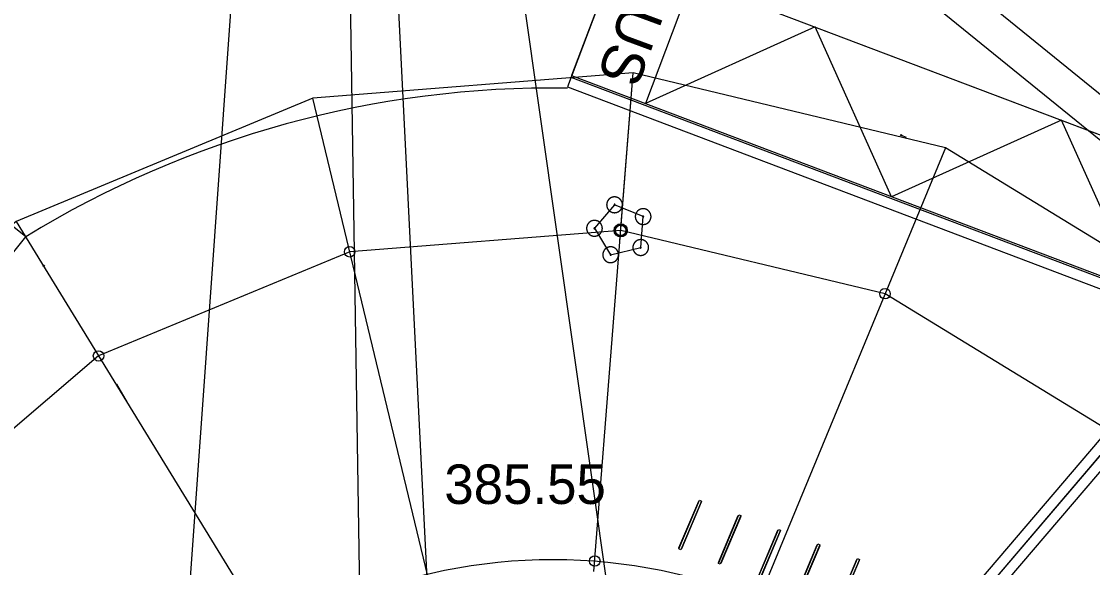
# Model space of a CAD drawing. Extents: x -438233 to -437334, y -1133133 to -1132623.
# Drawn here: x -438068.05 to -438047.71, y -1132941.87 to -1132931.49 of the extents above; entities that cross this region are included whole.
import ezdxf

# ---------------------------------------------------------------- set-up
doc = ezdxf.new("R2010")
doc.units = 0
for name, color, linetype in [('MOBILIÁŘ', 7, 'Continuous'), ('OSY', 7, 'Continuous'), ('SILNA 1', 7, 'Continuous'), ('SILNA 2', 7, 'Continuous'), ('TENKA', 7, 'Continuous'), ('urban islands', 7, 'Continuous'), ('Vrstva 1', 7, 'Continuous'), ('Vrstva 10', 7, 'Continuous'), ('Vrstva 15', 7, 'Continuous'), ('Vrstva 3', 7, 'Continuous'), ('Vrstva 40', 7, 'Continuous'), ('Vrstva 9', 7, 'Continuous')]:
    doc.layers.add(name, color=color, linetype=linetype)

# ---------------------------------------------------------------- blocks, each defined once
blk = doc.blocks.new('A$C32EE4163')
at = {"layer": 'SILNA 1'}
for radius in [1.25, 1.25, 1.13, 1.13]:
    blk.add_circle((0, 0), radius, dxfattribs=at)
blk = doc.blocks.new('A$C1C6D51B8')
at = {"layer": 'urban islands'}
for p, q in [((-23400, 4190), (-1200, 4190)), ((-1200, 3710), (-23400, 3710)), ((-23400, 3660), (-1200, 3660)), ((-23400, 3239), (-23400, 3300)), ((-23400, 3180), (-1200, 3180)), ((-22900, 3710), (-22900, 3660)), ((-22900, 3180), (-22900, 3130)), ((-22900, 2650), (-22900, 2600)), ((-22900, 2120), (-22900, 2070)), ((-22290, 3660), (-22290, 3710)), ((-22290, 3130), (-22290, 3180)), ((-21900, 3180), (-21900, 3130)), ((-21900, 2650), (-21900, 2600)), ((-21900, 2120), (-21900, 2070)), ((-19450, 3710), (-19450, 3660)), ((-19450, 3180), (-19450, 3130)), ((-19450, 2650), (-19450, 2600)), ((-19450, 2120), (-19450, 2070)), ((-18950, 3660), (-18950, 3710)), ((-18950, 3180), (-18950, 3130)), ((-18950, 2650), (-18950, 2600)), ((-18950, 2120), (-18950, 2070)), ((-14850, 3710), (-14850, 3660)), ((-14850, 3180), (-14850, 3130)), ((-14850, 2650), (-14850, 2600)), ((-14850, 2120), (-14850, 2070)), ((-14350, 3660), (-14350, 3710)), ((-14350, 3180), (-14350, 3130)), ((-14350, 2650), (-14350, 2600)), ((-14350, 2120), (-14350, 2070)), ((-10250, 3710), (-10250, 3660)), ((-10250, 3180), (-10250, 3130)), ((-10250, 2650), (-10250, 2600)), ((-10250, 2120), (-10250, 2070)), ((-9750, 3660), (-9750, 3710)), ((-9750, 3180), (-9750, 3130)), ((-9750, 2650), (-9750, 2600)), ((-9750, 2120), (-9750, 2070)), ((-5650, 3710), (-5650, 3660)), ((-5650, 3180), (-5650, 3130)), ((-5650, 2650), (-5650, 2600)), ((-5650, 2120), (-5650, 2070)), ((-5150, 3660), (-5150, 3710)), ((-5150, 3180), (-5150, 3130)), ((-5150, 2650), (-5150, 2600)), ((-5150, 2120), (-5150, 2070)), ((-2700, 3130), (-2700, 3180)), ((-2700, 2600), (-2700, 2650)), ((-2700, 2070), (-2700, 2120)), ((-2310, 3710), (-2310, 3660)), ((-2310, 3180), (-2310, 3130)), ((-2300, 3710), (-2300, 3660)), ((-1700, 3710), (-1700, 3660)), ((-1700, 3180), (-1700, 3130)), ((-1700, 2650), (-1700, 2600)), ((-1700, 2120), (-1700, 2070)), ((-1200, 3214), (-1200, 3200)), ((-23400, 976), (-23400, 978)), ((-23400, 815), (-23400, 911)), ((-23400, 530), (-1200, 530)), ((-23400, 480), (-1200, 480)), ((-22900, 1590), (-22900, 1540)), ((-22900, 1060), (-22900, 1010)), ((-22900, 480), (-22900, 530)), ((-22290, 1010), (-22290, 1060)), ((-22290, 530), (-22290, 480)), ((-21900, 1590), (-21900, 1540)), ((-21900, 1060), (-21900, 1010)), ((-19450, 1590), (-19450, 1540)), ((-19450, 1060), (-19450, 1010)), ((-19450, 530), (-19450, 480)), ((-18950, 1590), (-18950, 1540)), ((-18950, 1060), (-18950, 1010)), ((-18950, 480), (-18950, 530)), ((-14850, 1590), (-14850, 1540)), ((-14850, 1060), (-14850, 1010)), ((-14850, 530), (-14850, 480)), ((-14350, 1590), (-14350, 1540)), ((-14350, 1060), (-14350, 1010)), ((-14350, 480), (-14350, 530)), ((-10250, 1590), (-10250, 1540)), ((-10250, 1060), (-10250, 1010)), ((-10250, 530), (-10250, 480)), ((-9750, 1590), (-9750, 1540)), ((-9750, 1060), (-9750, 1010)), ((-9750, 480), (-9750, 530)), ((-5650, 1590), (-5650, 1540)), ((-5650, 1060), (-5650, 1010)), ((-5650, 530), (-5650, 480)), ((-5150, 1590), (-5150, 1540)), ((-5150, 1060), (-5150, 1010)), ((-5150, 480), (-5150, 530)), ((-2700, 1540), (-2700, 1590)), ((-2700, 1010), (-2700, 1060)), ((-2310, 1060), (-2310, 1010)), ((-2310, 480), (-2310, 530)), ((-2300, 530), (-2300, 480)), ((-1700, 1590), (-1700, 1540)), ((-1700, 1060), (-1700, 1010)), ((-1700, 530), (-1700, 480)), ((-1200, 890), (-1200, 951))]:
    blk.add_line(p, q, dxfattribs=at)
for points in [[(-1200, 0), (-1200, 4190), (0, 4190), (0, 0), (-23400, 0), (-23400, 4190), (-24600, 4190), (-24600, 0), (-23400, 0)], [(-23400, 3130), (-1200, 3130), (-1200, 2650), (-23400, 2650)], [(-2505, 3165), (-2531, 3180)], [(-2479, 3180), (-2505, 3165)], [(-1200, 3375), (-1200, 3279), (-1200, 3440)], [(-1200, 3241), (-1200, 3180), (-1200, 3241)], [(-1200, 1060), (-23400, 1060), (-23400, 1540), (-1200, 1540)], [(-23400, 949), (-23400, 1010), (-1200, 1010)], [(-2531, 1010), (-2505, 1025)], [(-2505, 1025), (-2479, 1010)]]:
    blk.add_lwpolyline(points, dxfattribs=at)
for points in [[(-1200, 2120), (-23400, 2120), (-23400, 2600), (-1200, 2600)], [(-23400, 2070), (-1200, 2070), (-1200, 1590), (-23400, 1590)]]:
    blk.add_lwpolyline(points, close=True, dxfattribs=at)
for centre, radius, start, end in [((-2505, 3240), 80, 228.59038, 311.40962), ((-2505, 3243), 67.7, 247.84515, 292.15485), ((-2505, 950), 80, 48.59038, 131.40962), ((-2505, 947), 67.7, 67.84515, 112.15485)]:
    blk.add_arc(centre, radius, start, end, dxfattribs=at)
blk = doc.blocks.new('A$C3B8F586D')
at = {"layer": 'Vrstva 1'}
for points in [[(0, 201), (0, -201), (-10050, -201), (-10050, 201), (0, 201)], [(-9855, 201), (-9855, 249), (-201, 249), (-201, 201)], [(-201, -201), (-201, -249), (-9855, -249), (-9855, -201)]]:
    blk.add_lwpolyline(points, dxfattribs=at)
blk = doc.blocks.new('A$C7A6F5A01')
at = {"layer": 'Vrstva 1'}
for p, q in [((-20, 32), (-39, 0)), ((-39, 0), (-20, -35)), ((18, 32), (-20, 32)), ((40, 0), (18, 32)), ((18, -35), (40, 0)), ((-20, -35), (18, -35))]:
    blk.add_line(p, q, dxfattribs=at)
for points in [[(1497, 0), (1491, 133), (1481, 203), (1479, 219), (1476, 236), (1474, 253), (1471, 269), (1468, 286), (1465, 302), (1461, 319), (1458, 335), (1454, 351), (1450, 367), (1446, 383), (1442, 399), (1437, 415), (1432, 431), (1428, 447), (1423, 463), (1418, 478), (1412, 494), (1407, 509), (1401, 524), (1396, 540), (1390, 555), (1383, 570), (1377, 585), (1371, 600), (1364, 615), (1358, 630), (1351, 644), (1344, 659), (1336, 673), (1329, 688), (1322, 702), (1314, 716), (1306, 730), (1298, 744), (1290, 758), (1282, 772), (1274, 786), (1265, 799), (1256, 813), (1248, 826), (1239, 840), (1229, 853), (1220, 866), (1211, 879), (1201, 892), (1192, 905), (1182, 917), (1172, 930), (1162, 942), (1152, 955), (1142, 967), (1131, 979), (1121, 991), (1110, 1003), (1099, 1015), (1088, 1026), (1077, 1038), (1066, 1049), (1055, 1061), (1044, 1072), (1032, 1083), (1020, 1094), (1009, 1105), (997, 1115), (985, 1126), (973, 1136), (961, 1147), (948, 1157), (936, 1167), (923, 1177), (911, 1186), (898, 1196), (885, 1206), (872, 1215), (859, 1224), (846, 1233), (833, 1242), (819, 1251), (806, 1260), (792, 1268), (779, 1277), (765, 1285), (751, 1293), (737, 1301), (723, 1309), (709, 1317), (695, 1324), (681, 1332), (666, 1339), (652, 1346), (637, 1353), (623, 1360), (608, 1366), (593, 1373), (578, 1379), (563, 1385), (548, 1391), (533, 1397), (518, 1403), (503, 1409), (487, 1414), (472, 1419), (456, 1424), (441, 1429), (425, 1434), (409, 1438), (394, 1443), (378, 1447), (362, 1451), (346, 1455), (330, 1459), (314, 1462), (298, 1466), (281, 1469), (265, 1472), (249, 1475), (232, 1478), (216, 1480), (200, 1482), (183, 1485), (166, 1487), (150, 1488), (133, 1490), (116, 1491), (99, 1493), (83, 1494), (66, 1495), (-67, 1495), (-85, 1494), (-102, 1493), (-120, 1491), (-137, 1490), (-154, 1488), (-172, 1486), (-189, 1484), (-206, 1482), (-223, 1479), (-240, 1477), (-257, 1474), (-274, 1471), (-290, 1467), (-307, 1464), (-324, 1460), (-341, 1457), (-357, 1453), (-374, 1448), (-390, 1444), (-406, 1440), (-422, 1435), (-439, 1430), (-455, 1425), (-471, 1420), (-487, 1414), (-503, 1409), (-518, 1403), (-534, 1397), (-550, 1391), (-565, 1385), (-581, 1378), (-596, 1372), (-611, 1365), (-626, 1358), (-642, 1351), (-657, 1344), (-671, 1336), (-686, 1329), (-701, 1321), (-716, 1313), (-730, 1305), (-744, 1297), (-759, 1289), (-773, 1280), (-787, 1272), (-801, 1263), (-815, 1254), (-829, 1245), (-843, 1236), (-856, 1226), (-870, 1217), (-883, 1207), (-896, 1197), (-909, 1187), (-922, 1177), (-935, 1167), (-948, 1156), (-961, 1146), (-973, 1135), (-986, 1124), (-998, 1114), (-1010, 1102), (-1023, 1091), (-1035, 1080), (-1046, 1069), (-1058, 1057), (-1070, 1045), (-1081, 1033), (-1092, 1021), (-1104, 1009), (-1115, 997), (-1126, 985), (-1136, 972), (-1147, 960), (-1158, 947), (-1168, 934), (-1178, 921), (-1188, 908), (-1198, 895), (-1208, 882), (-1218, 869), (-1227, 855), (-1237, 841), (-1246, 828), (-1255, 814), (-1264, 800), (-1273, 786), (-1281, 772), (-1290, 758), (-1298, 743), (-1306, 729), (-1314, 714), (-1322, 700), (-1330, 685), (-1338, 670), (-1345, 655), (-1352, 640), (-1359, 625), (-1366, 610), (-1373, 594), (-1379, 579), (-1386, 564), (-1392, 548), (-1398, 532), (-1404, 517), (-1410, 501), (-1415, 485), (-1420, 469), (-1426, 453), (-1431, 437), (-1435, 420), (-1440, 404), (-1445, 388), (-1449, 371), (-1453, 355), (-1457, 338), (-1461, 321), (-1464, 304), (-1467, 288), (-1471, 271), (-1474, 254), (-1476, 237), (-1479, 220), (-1481, 202), (-1484, 185), (-1486, 168), (-1487, 150), (-1489, 133), (-1495, 67), (-1495, -66), (-1489, -136), (-1488, -153), (-1486, -170), (-1484, -186), (-1482, -203), (-1479, -220), (-1477, -236), (-1474, -253), (-1472, -269), (-1469, -285), (-1465, -302), (-1462, -318), (-1458, -334), (-1455, -350), (-1451, -366), (-1447, -382), (-1442, -398), (-1438, -414), (-1433, -429), (-1429, -445), (-1424, -461), (-1419, -476), (-1413, -492), (-1408, -507), (-1402, -522), (-1397, -537), (-1391, -552), (-1385, -568), (-1378, -582), (-1372, -597), (-1366, -612), (-1359, -627), (-1352, -641), (-1345, -656), (-1338, -670), (-1330, -685), (-1323, -699), (-1315, -713), (-1308, -727), (-1300, -741), (-1292, -755), (-1283, -769), (-1275, -783), (-1267, -796), (-1258, -810), (-1249, -823), (-1240, -837), (-1231, -850), (-1222, -863), (-1213, -876), (-1203, -889), (-1193, -902), (-1184, -914), (-1174, -927), (-1164, -939), (-1154, -952), (-1143, -964), (-1133, -976), (-1122, -988), (-1112, -1000), (-1101, -1012), (-1090, -1024), (-1079, -1035), (-1068, -1047), (-1057, -1058), (-1045, -1069), (-1034, -1080), (-1022, -1091), (-1010, -1102), (-999, -1113), (-987, -1124), (-974, -1134), (-962, -1145), (-950, -1155), (-938, -1165), (-925, -1175), (-912, -1185), (-900, -1194), (-887, -1204), (-874, -1213), (-861, -1223), (-848, -1232), (-834, -1241), (-821, -1250), (-808, -1259), (-794, -1267), (-780, -1276), (-767, -1284), (-753, -1292), (-739, -1300), (-725, -1308), (-711, -1316), (-696, -1324), (-682, -1331), (-668, -1338), (-653, -1346), (-639, -1353), (-624, -1360), (-609, -1366), (-595, -1373), (-580, -1379), (-565, -1385), (-550, -1392), (-534, -1397), (-519, -1403), (-504, -1409), (-489, -1414), (-473, -1420), (-458, -1425), (-442, -1430), (-426, -1434), (-411, -1439), (-395, -1444), (-379, -1448), (-363, -1452), (-347, -1456), (-331, -1460), (-315, -1463), (-299, -1467), (-283, -1470), (-266, -1473), (-250, -1476), (-233, -1479), (-217, -1481), (-200, -1484), (-184, -1486), (-167, -1488), (-151, -1490), (-134, -1491), (-67, -1495), (-1, -1495), (17, -1495), (34, -1494), (51, -1494), (68, -1494), (85, -1493), (103, -1492), (120, -1491), (137, -1489), (154, -1488), (171, -1486), (188, -1484), (204, -1482), (221, -1480), (238, -1477), (255, -1474), (271, -1471), (288, -1468), (305, -1465), (321, -1461), (338, -1458), (354, -1454), (370, -1450), (387, -1446), (403, -1441), (419, -1436), (435, -1432), (451, -1427), (467, -1422), (483, -1416), (498, -1411), (514, -1405), (530, -1399), (545, -1393), (561, -1387), (576, -1381), (592, -1374), (607, -1367), (622, -1361), (637, -1354), (652, -1346), (667, -1339), (682, -1331), (697, -1324), (711, -1316), (726, -1308), (740, -1300), (755, -1291), (769, -1283), (783, -1274), (797, -1265), (811, -1257), (825, -1247), (839, -1238), (852, -1229), (866, -1219), (879, -1210), (893, -1200), (906, -1190), (919, -1180), (932, -1169), (945, -1159), (958, -1149), (970, -1138), (983, -1127), (995, -1116), (1008, -1105), (1020, -1094), (1032, -1082), (1044, -1071), (1056, -1059), (1067, -1048), (1079, -1036), (1090, -1024), (1102, -1012), (1113, -999), (1124, -987), (1135, -975), (1146, -962), (1156, -949), (1167, -936), (1177, -923), (1187, -910), (1197, -897), (1207, -884), (1217, -870), (1227, -857), (1236, -843), (1246, -830), (1255, -816), (1264, -802), (1273, -788), (1281, -773), (1290, -759), (1298, -745), (1307, -730), (1315, -716), (1323, -701), (1330, -686), (1338, -671), (1346, -656), (1353, -641), (1360, -626), (1367, -611), (1374, -595), (1380, -580), (1387, -564), (1393, -549), (1399, -533), (1405, -517), (1410, -501), (1416, -486), (1421, -469), (1427, -453), (1431, -437), (1436, -421), (1441, -405), (1445, -388), (1450, -372), (1454, -355), (1457, -338), (1461, -322), (1465, -305), (1468, -288), (1471, -271), (1474, -254), (1476, -237), (1479, -220), (1481, -203), (1491, -136), (1494, -66)], [(-1, -101), (18, -98), (37, -92), (39, -91), (41, -90), (43, -89), (45, -88), (47, -87), (49, -86), (51, -85), (53, -84), (55, -83), (57, -82), (58, -81), (60, -80), (62, -78), (63, -77), (65, -76), (67, -75), (68, -73), (70, -72), (71, -70), (73, -69), (74, -68), (75, -66), (77, -65), (78, -63), (79, -62), (80, -60), (82, -59), (83, -57), (84, -55), (85, -54), (86, -52), (87, -50), (88, -49), (89, -47), (90, -45), (90, -44), (91, -42), (92, -40), (93, -38), (94, -37), (94, -35), (95, -33), (95, -31), (96, -29), (97, -28), (97, -26), (98, -24), (98, -22), (98, -20), (99, -18), (99, -16), (99, -15), (100, -13), (100, -11), (100, -9), (100, -7), (100, -5), (100, -3), (100, -1), (100, 1), (100, 2), (100, 4), (100, 6), (100, 8), (100, 10), (100, 12), (99, 14), (99, 16), (99, 18), (98, 19), (98, 21), (98, 23), (97, 25), (97, 27), (96, 29), (95, 31), (95, 32), (94, 34), (94, 36), (93, 38), (92, 40), (91, 41), (91, 43), (90, 45), (89, 47), (88, 48), (87, 50), (86, 52), (85, 53), (84, 55), (83, 57), (82, 58), (81, 60), (79, 61), (78, 63), (77, 64), (76, 66), (74, 67), (73, 69), (71, 70), (70, 72), (69, 73), (67, 74), (66, 76), (64, 77), (62, 78), (61, 79), (59, 81), (57, 82), (56, 83), (54, 84), (52, 85), (50, 86), (48, 87), (46, 88), (44, 89), (42, 90), (40, 91), (38, 92), (36, 93), (34, 94), (32, 94), (30, 95), (27, 96), (25, 96), (23, 97), (21, 98), (18, 98), (-17, 98), (-19, 98), (-21, 97), (-23, 96), (-26, 96), (-28, 95), (-30, 94), (-32, 94), (-34, 93), (-36, 92), (-38, 91), (-40, 90), (-42, 89), (-44, 88), (-46, 87), (-48, 86), (-50, 85), (-52, 84), (-54, 83), (-55, 82), (-57, 81), (-59, 80), (-60, 78), (-62, 77), (-64, 76), (-65, 75), (-67, 73), (-68, 72), (-70, 71), (-71, 69), (-72, 68), (-74, 66), (-75, 65), (-76, 63), (-78, 62), (-79, 60), (-80, 59), (-81, 57), (-82, 56), (-83, 54), (-85, 52), (-86, 51), (-87, 49), (-87, 47), (-88, 46), (-89, 44), (-90, 42), (-91, 41), (-92, 39), (-92, 37), (-93, 35), (-94, 34), (-94, 32), (-95, 30), (-96, 28), (-96, 26), (-97, 25), (-97, 23), (-98, 21), (-98, 19), (-98, 17), (-99, 15), (-99, 13), (-99, 12), (-99, 10), (-100, 8), (-100, 6), (-100, 4), (-100, 2), (-100, 0), (-100, -2), (-100, -3), (-100, -5), (-100, -7), (-100, -9), (-99, -11), (-99, -13), (-99, -15), (-99, -17), (-98, -18), (-98, -20), (-98, -22), (-97, -24), (-97, -26), (-96, -28), (-96, -29), (-95, -31), (-94, -33), (-94, -35), (-93, -37), (-92, -38), (-92, -40), (-91, -42), (-90, -44), (-89, -45), (-88, -47), (-87, -49), (-86, -50), (-85, -52), (-84, -54), (-83, -55), (-82, -57), (-80, -58), (-79, -60), (-78, -62), (-77, -63), (-75, -65), (-74, -66), (-72, -68), (-71, -69), (-70, -71), (-68, -72), (-66, -73), (-65, -75), (-63, -76), (-61, -77), (-60, -79), (-58, -80), (-56, -81), (-54, -82), (-52, -83), (-50, -85), (-48, -86), (-46, -87), (-44, -88), (-42, -89), (-40, -90), (-38, -91), (-36, -92), (-17, -98)]]:
    blk.add_lwpolyline(points, close=True, dxfattribs=at)
blk = doc.blocks.new('A$C5CBC2F6B')
at = {"layer": 'DEFPOINTS'}
blk.add_lwpolyline([(0, 5), (-4.76, 1.55), (-2.94, -4.05), (2.94, -4.05), (4.76, 1.55)], close=True, dxfattribs=at)
at = {"layer": 'MOBILIÁŘ', "xscale": 0.001, "yscale": 0.001}
for p in [(0, 5), (-4.75, 1.55), (4.76, 1.55), (-2.94, -4.05), (2.94, -4.05)]:
    blk.add_blockref('A$C7A6F5A01', p, dxfattribs=at)

msp = doc.modelspace()

# ---------------------------------------------------------------- linework, layer by layer
at = {"layer": 'DEFPOINTS'}
msp.add_circle((-438057.962, -1132951.913), 10.2, dxfattribs=at)
at = {"layer": 'OSY'}
for p, q in [((-438057.181, -1132941.944), (-438056.44, -1132932.473)), ((-438056.69, -1132935.663), (-438056.44, -1132932.473)), ((-438060.3, -1132942.19), (-438062.522, -1132932.954)), ((-438050.507, -1132933.894), (-438054.139, -1132942.673)), ((-438068.157, -1132935.291), (-438063.19, -1132943.389)), ((-438045.304, -1132937.08), (-438051.47, -1132944.306)), ((-438047.576, -1132939.742), (-438051.47, -1132944.306))]:
    msp.add_line(p, q, dxfattribs=at)
for points in [[(-438050.507, -1132933.894), (-438056.44, -1132932.473), (-438062.522, -1132932.954), (-438068.157, -1132935.291), (-438072.795, -1132939.255), (-438075.98, -1132944.458), (-438077.402, -1132950.391), (-438076.921, -1132956.473), (-438074.584, -1132962.109), (-438070.62, -1132966.746), (-438065.417, -1132969.932), (-438059.484, -1132971.354), (-438053.402, -1132970.872), (-438047.766, -1132968.535), (-438043.129, -1132964.571), (-438039.943, -1132959.368), (-438038.521, -1132953.435), (-438039.002, -1132947.353), (-438041.339, -1132941.718), (-438045.304, -1132937.08)], [(-438056.674, -1132935.463), (-438061.82, -1132935.87), (-438066.589, -1132937.848), (-438070.513, -1132941.202), (-438073.208, -1132945.605), (-438074.411, -1132950.625), (-438074.004, -1132955.771), (-438072.027, -1132960.54), (-438068.673, -1132964.464), (-438064.27, -1132967.16), (-438059.25, -1132968.363), (-438054.103, -1132967.956), (-438049.335, -1132965.978), (-438045.411, -1132962.624), (-438042.715, -1132958.221), (-438041.512, -1132953.201), (-438041.919, -1132948.055), (-438043.897, -1132943.286), (-438047.251, -1132939.362), (-438051.654, -1132936.666)], [(-438056.674, -1132935.463), (-438061.82, -1132935.87), (-438066.589, -1132937.848), (-438070.513, -1132941.202), (-438073.208, -1132945.605), (-438074.411, -1132950.625), (-438074.004, -1132955.771), (-438072.027, -1132960.54), (-438068.673, -1132964.464), (-438064.27, -1132967.16), (-438059.25, -1132968.363), (-438054.103, -1132967.956), (-438049.335, -1132965.978), (-438045.411, -1132962.624), (-438042.715, -1132958.221), (-438041.512, -1132953.201), (-438041.919, -1132948.055), (-438043.897, -1132943.286), (-438047.251, -1132939.362), (-438051.654, -1132936.666)]]:
    msp.add_lwpolyline(points, close=True, dxfattribs=at)
at = {"layer": 'SILNA 1'}
msp.add_line((-438047.404, -1132939.233), (-438051.564, -1132944.108), dxfattribs=at)
msp.add_lwpolyline([(-438047.359, -1132939.797), (-438051.06, -1132944.133)], dxfattribs=at)
for centre in [(-438056.674, -1132935.463), (-438056.674, -1132935.463), (-438061.82, -1132935.87), (-438061.82, -1132935.87), (-438051.654, -1132936.666), (-438051.654, -1132936.666), (-438066.589, -1132937.848), (-438066.589, -1132937.848), (-438057.166, -1132941.744), (-438057.166, -1132941.744)]:
    msp.add_circle(centre, 0.1, dxfattribs=at)
at = {"layer": 'SILNA 2'}
for points in [[(-438057.684, -1132932.736), (-438045.528, -1132937.343), (-438044.565, -1132934.789), (-438056.721, -1132930.182)], [(-438076.091, -1132945.736), (-438067.972, -1132935.583), (-438070.106, -1132933.881), (-438078.226, -1132944.034)]]:
    msp.add_lwpolyline(points, close=True, dxfattribs=at)
at = {"layer": 'Vrstva 1'}
for p, q in [((-438062.212, -1132905.093), (-438059.475, -1132959.57)), ((-438062.212, -1132905.093), (-438056.623, -1132944.425)), ((-438062.212, -1132905.093), (-438061.485, -1132952.054)), ((-438056.721, -1132930.182), (-438057.607, -1132932.519)), ((-438056.721, -1132930.182), (-438044.565, -1132934.789)), ((-438055.318, -1132930.713), (-438056.204, -1132933.051)), ((-438057.607, -1132932.519), (-438045.451, -1132937.127)), ((-438057.619, -1132932.551), (-438045.463, -1132937.158)), ((-438057.523, -1132940.66), (-438057.523, -1132940.66))]:
    msp.add_line(p, q, dxfattribs=at)
for points in [[(-438046.853, -1132936.595), (-438048.305, -1132933.371), (-438051.529, -1132934.823), (-438052.98, -1132931.599), (-438056.204, -1132933.051)], [(-438051.348, -1132933.655), (-438051.253, -1132933.691)]]:
    msp.add_lwpolyline(points, dxfattribs=at)
for centre in [(-438051.348, -1132933.655), (-438067.631, -1132936.135)]:
    msp.add_circle(centre, 0.0127, dxfattribs=at)
for centre, radius, start, end in [((-438057.962, -1132951.913), 27.6, 21.7557, 127.458), ((-438057.961, -1132951.909), 19.15, 89.1789, 121.5091)]:
    msp.add_arc(centre, radius, start, end, dxfattribs=at)
at = {"layer": 'Vrstva 10'}
msp.add_lwpolyline([(-438055.747, -1132927.108), (-438040.569, -1132939.425), (-438035.111, -1132943.85)], dxfattribs=at)
at = {"layer": 'Vrstva 15'}
msp.add_line((-438066.25, -1132938.387), (-438066.044, -1132938.735), dxfattribs=at)
at = {"layer": 'Vrstva 40'}
msp.add_line((-438065.445, -1132950.458), (-438062.212, -1132905.093), dxfattribs=at)
at = {"layer": 'Vrstva 9'}
msp.add_lwpolyline([(-438055.321, -1132926.584), (-438040.144, -1132938.9), (-438034.686, -1132943.325)], dxfattribs=at)

# ---------------------------------------------------------------- block references
at = {"layer": 'MOBILIÁŘ'}
for name, p, xscale, yscale, rotation in [('A$C5CBC2F6B', (-438056.674, -1132935.463), 0.1, 0.10000000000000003, 13.523388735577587), ('A$C3B8F586D', (-438055.161, -1132940.596), 0.00010000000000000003, 0.00010000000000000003, 67.1092289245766), ('A$C3B8F586D', (-438054.41, -1132940.873), 0.00010000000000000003, 0.00010000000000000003, 67.1092289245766), ('A$C3B8F586D', (-438053.66, -1132941.15), 0.00010000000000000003, 0.00010000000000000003, 67.1092289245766), ('A$C3B8F586D', (-438052.91, -1132941.428), 0.00010000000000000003, 0.00010000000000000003, 67.1092289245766), ('A$C1C6D51B8', (-438069.441, -1132941.842), 0.00010000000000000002, 0.0001, 139.36791051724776), ('A$C3B8F586D', (-438052.159, -1132941.705), 0.00010000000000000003, 0.00010000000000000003, 67.1092289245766)]:
    msp.add_blockref(name, p, dxfattribs=dict(at, xscale=xscale, yscale=yscale, rotation=rotation))
at = {"layer": 'TENKA', "xscale": 0.1, "yscale": 0.10000000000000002}
msp.add_blockref('A$C32EE4163', (-438056.674, -1132935.463), dxfattribs=at)

# ---------------------------------------------------------------- texts
at = {"layer": 'Vrstva 1'}
msp.add_text('BUS', height=0.8, rotation=249.7492, dxfattribs=at).set_placement((-438056.36, -1132930.451))
at = {"layer": 'Vrstva 3'}
msp.add_text('385.55 ', height=0.75, dxfattribs=at).set_placement((-438060.023, -1132940.66))

doc.saveas('drawing.dxf')
